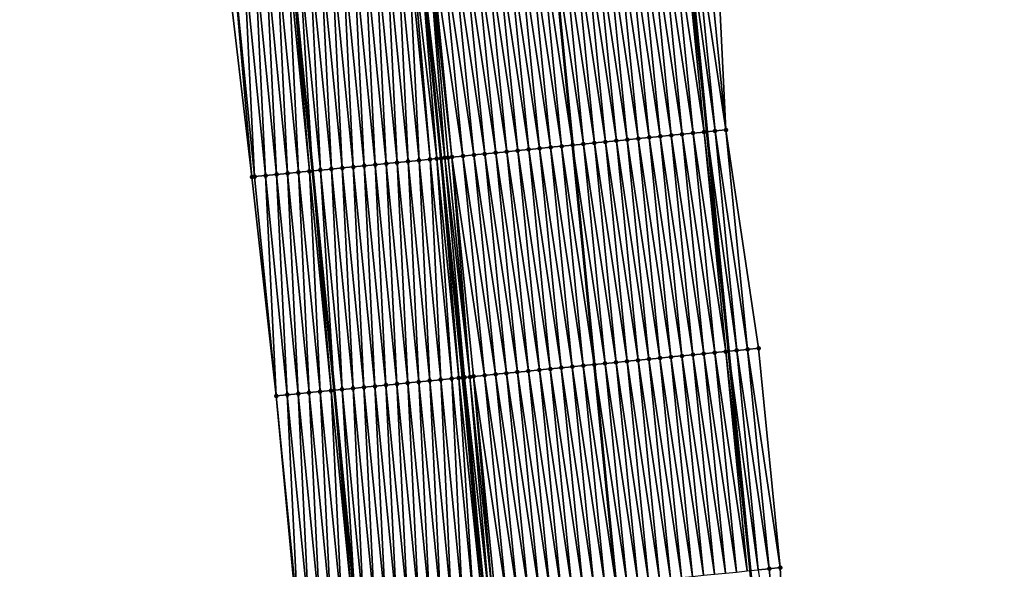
# Model space of a CAD drawing. Header units: feet. Extents: x 2010743 to 2022806, y 818705 to 837694.
# Tile 476 of 531: x 2011294 to 2011384, y 835572 to 835622. Entities that reach past the tile are written whole.
import ezdxf

# ---------------------------------------------------------------- set-up
doc = ezdxf.new("R2010")
doc.units = ezdxf.units.FT
doc.header["$MEASUREMENT"] = 0
for name, color, linetype, lineweight in [('EP_Travel Lane', 172, 'Continuous', 53), ('Road Shots', 141, 'Continuous', 100), ('STRIPING', 60, 'Continuous', 53)]:
    doc.layers.add(name, color=color, linetype=linetype, lineweight=lineweight)
doc.layers.add('I-77-MM17-21_NB-Surface-Border', color=7, linetype='Continuous')
doc.layers.add('I-77-MM17-21_NB-Surface-TIN', color=7, linetype='Continuous')

msp = doc.modelspace()

# ---------------------------------------------------------------- linework, layer by layer
at = {"layer": 'EP_Travel Lane'}
for points in [[(2011336.177, 835810.47, 326.216), (2011338.344, 835790.59, 325.871), (2011340.51, 835770.711, 325.505), (2011342.635, 835750.709, 325.135), (2011344.699, 835730.819, 324.782), (2011346.763, 835710.929, 324.436), (2011348.827, 835691.039, 324.072), (2011350.853, 835671.044, 323.715), (2011352.828, 835651.145, 323.362), (2011354.802, 835631.246, 323.001), (2011356.777, 835611.347, 322.632), (2011358.746, 835591.435, 322.278), (2011360.708, 835571.535, 321.92), (2011362.67, 835551.635, 321.569), (2011364.633, 835531.734, 321.214), (2011366.559, 835511.738, 320.852), (2011368.437, 835491.83, 320.51), (2011370.315, 835471.922, 320.136), (2011372.193, 835452.013, 319.786), (2011374.023, 835431.971, 319.441), (2011375.786, 835412.051, 319.106), (2011377.549, 835392.132, 318.743), (2011379.312, 835372.214, 318.371), (2011381.056, 835352.225, 318.031)], [(2011300.433, 835806.569, 326.501), (2011302.6, 835786.69, 326.146), (2011304.767, 835766.81, 325.794), (2011306.87, 835746.998, 325.472), (2011308.931, 835727.107, 325.118), (2011310.991, 835707.217, 324.745), (2011313.052, 835687.327, 324.385), (2011315.059, 835667.493, 324.025), (2011317.03, 835647.594, 323.684), (2011319.001, 835627.695, 323.293), (2011320.972, 835607.795, 322.93), (2011322.937, 835587.903, 322.583), (2011324.9, 835568.003, 322.219), (2011326.862, 835548.102, 321.88), (2011328.824, 835528.201, 321.532), (2011330.737, 835508.353, 321.172), (2011332.616, 835488.445, 320.816), (2011334.494, 835468.536, 320.475), (2011336.372, 835448.628, 320.112), (2011338.183, 835428.793, 319.764), (2011339.946, 835408.874, 319.393), (2011341.709, 835388.955, 319.042), (2011343.471, 835369.036, 318.673), (2011345.202, 835349.156, 318.333)]]:
    msp.add_polyline3d(points, dxfattribs=at)
at = {"layer": 'I-77-MM17-21_NB-Surface-Border', "color": 3, "linetype": 'Continuous', "lineweight": -3}
for points in [[(2011319.572, 835567.481, 322.053), (2011317.687, 835587.389, 322.41), (2011315.486, 835607.255, 322.759), (2011313.139, 835627.117, 323.115), (2011310.882, 835646.988, 323.514), (2011309.816, 835666.976, 323.894), (2011307.811, 835686.787, 324.218), (2011305.75, 835706.678, 324.569), (2011303.079, 835726.504, 324.983), (2011301.629, 835746.458, 325.313), (2011299.89, 835766.282, 325.64), (2011297.53, 835786.14, 325.989), (2011296.3, 835806.12, 326.38), (2011294.402, 835826.029, 326.75)], [(2011337.942, 835810.663, 326.148), (2011341.103, 835790.892, 325.791), (2011344.263, 835771.123, 325.366), (2011347.384, 835751.204, 324.943), (2011349.444, 835731.314, 324.584), (2011351.505, 835711.424, 324.233), (2011353.565, 835691.533, 323.866), (2011354.596, 835671.418, 323.548), (2011356.567, 835651.518, 323.201), (2011357.543, 835631.519, 322.887), (2011358.519, 835611.521, 322.572), (2011361.481, 835591.707, 322.163), (2011363.441, 835571.806, 321.817), (2011364.406, 835551.807, 321.502), (2011368.357, 835532.104, 321.056), (2011370.284, 835512.093, 320.695), (2011373.158, 835492.279, 320.306), (2011375.037, 835472.37, 319.952), (2011376.915, 835452.462, 319.6), (2011378.748, 835432.392, 319.251), (2011379.514, 835412.384, 318.95), (2011380.281, 835392.376, 318.636), (2011380.052, 835372.28, 318.349), (2011383.785, 835352.46, 317.933)]]:
    msp.add_polyline3d(points, dxfattribs=at)
at = {"layer": 'I-77-MM17-21_NB-Surface-TIN', "color": 128, "linetype": 'Continuous', "lineweight": -3}
for points in [[(2011358.519, 835611.521, 322.572), (2011357.543, 835631.519, 322.887), (2011356.548, 835631.42, 322.936)], [(2011350.558, 835610.729, 322.748), (2011348.587, 835630.628, 323.111), (2011347.592, 835630.53, 323.124)], [(2011351.553, 835610.828, 322.734), (2011349.582, 835630.727, 323.099), (2011348.587, 835630.628, 323.111)], [(2011350.558, 835610.729, 322.748), (2011351.553, 835610.828, 322.734), (2011348.587, 835630.628, 323.111)], [(2011352.548, 835610.927, 322.721), (2011350.578, 835630.826, 323.083), (2011349.582, 835630.727, 323.099)], [(2011351.553, 835610.828, 322.734), (2011352.548, 835610.927, 322.721), (2011349.582, 835630.727, 323.099)], [(2011353.544, 835611.026, 322.703), (2011351.573, 835630.925, 323.067), (2011350.578, 835630.826, 323.083)], [(2011352.548, 835610.927, 322.721), (2011353.544, 835611.026, 322.703), (2011350.578, 835630.826, 323.083)], [(2011354.539, 835611.124, 322.689), (2011352.568, 835631.024, 323.054), (2011351.573, 835630.925, 323.067)], [(2011353.544, 835611.026, 322.703), (2011354.539, 835611.124, 322.689), (2011351.573, 835630.925, 323.067)], [(2011355.534, 835611.223, 322.672), (2011353.563, 835631.123, 323.036), (2011352.568, 835631.024, 323.054)], [(2011354.539, 835611.124, 322.689), (2011355.534, 835611.223, 322.672), (2011352.568, 835631.024, 323.054)], [(2011356.529, 835611.322, 322.64), (2011354.558, 835631.222, 323.009), (2011353.563, 835631.123, 323.036)], [(2011355.534, 835611.223, 322.672), (2011356.529, 835611.322, 322.64), (2011353.563, 835631.123, 323.036)], [(2011354.558, 835631.222, 323.009), (2011356.777, 835611.347, 322.632), (2011354.802, 835631.246, 323.001)], [(2011356.529, 835611.322, 322.64), (2011356.777, 835611.347, 322.632), (2011354.558, 835631.222, 323.009)], [(2011357.524, 835611.422, 322.608), (2011355.553, 835631.321, 322.976), (2011354.802, 835631.246, 323.001)], [(2011357.524, 835611.422, 322.608), (2011354.802, 835631.246, 323.001), (2011356.777, 835611.347, 322.632)], [(2011358.519, 835611.521, 322.572), (2011356.548, 835631.42, 322.936), (2011355.553, 835631.321, 322.976)], [(2011357.524, 835611.422, 322.608), (2011358.519, 835611.521, 322.572), (2011355.553, 835631.321, 322.976)], [(2011341.602, 835609.839, 322.918), (2011339.631, 835629.738, 323.284), (2011338.636, 835629.639, 323.299)], [(2011342.598, 835609.938, 322.902), (2011340.627, 835629.837, 323.268), (2011339.631, 835629.738, 323.284)], [(2011341.602, 835609.839, 322.918), (2011342.598, 835609.938, 322.902), (2011339.631, 835629.738, 323.284)], [(2011343.593, 835610.037, 322.884), (2011341.622, 835629.936, 323.25), (2011340.627, 835629.837, 323.268)], [(2011342.598, 835609.938, 322.902), (2011343.593, 835610.037, 322.884), (2011340.627, 835629.837, 323.268)], [(2011344.588, 835610.136, 322.861), (2011342.617, 835630.035, 323.228), (2011341.622, 835629.936, 323.25)], [(2011343.593, 835610.037, 322.884), (2011344.588, 835610.136, 322.861), (2011341.622, 835629.936, 323.25)], [(2011342.617, 835630.035, 323.228), (2011344.591, 835610.136, 322.861), (2011342.62, 835630.035, 323.228)], [(2011344.588, 835610.136, 322.861), (2011344.591, 835610.136, 322.861), (2011342.617, 835630.035, 323.228)], [(2011345.583, 835610.235, 322.841), (2011343.612, 835630.134, 323.208), (2011342.62, 835630.035, 323.228)], [(2011345.583, 835610.235, 322.841), (2011342.62, 835630.035, 323.228), (2011344.591, 835610.136, 322.861)], [(2011346.578, 835610.334, 322.816), (2011344.607, 835630.233, 323.185), (2011343.612, 835630.134, 323.208)], [(2011345.583, 835610.235, 322.841), (2011346.578, 835610.334, 322.816), (2011343.612, 835630.134, 323.208)], [(2011347.573, 835610.433, 322.797), (2011345.602, 835630.332, 323.165), (2011344.607, 835630.233, 323.185)], [(2011346.578, 835610.334, 322.816), (2011347.573, 835610.433, 322.797), (2011344.607, 835630.233, 323.185)], [(2011348.568, 835610.531, 322.78), (2011346.597, 835630.431, 323.142), (2011345.602, 835630.332, 323.165)], [(2011347.573, 835610.433, 322.797), (2011348.568, 835610.531, 322.78), (2011345.602, 835630.332, 323.165)], [(2011349.563, 835610.63, 322.763), (2011347.592, 835630.53, 323.124), (2011346.597, 835630.431, 323.142)], [(2011348.568, 835610.531, 322.78), (2011349.563, 835610.63, 322.763), (2011346.597, 835630.431, 323.142)], [(2011349.563, 835610.63, 322.763), (2011350.558, 835610.729, 322.748), (2011347.592, 835630.53, 323.124)], [(2011332.267, 835608.912, 323.071), (2011330.676, 835628.849, 323.44), (2011329.971, 835628.779, 323.434)], [(2011332.994, 835608.984, 323.075), (2011331.448, 835628.925, 323.44), (2011330.676, 835628.849, 323.44)], [(2011332.994, 835608.984, 323.075), (2011330.676, 835628.849, 323.44), (2011332.647, 835608.949, 323.074)], [(2011332.267, 835608.912, 323.071), (2011332.647, 835608.949, 323.074), (2011330.676, 835628.849, 323.44)], [(2011333.642, 835609.048, 323.071), (2011331.671, 835628.947, 323.44), (2011331.448, 835628.925, 323.44)], [(2011332.994, 835608.984, 323.075), (2011333.287, 835609.013, 323.074), (2011331.448, 835628.925, 323.44)], [(2011333.287, 835609.013, 323.074), (2011333.642, 835609.048, 323.071), (2011331.448, 835628.925, 323.44)], [(2011333.642, 835609.048, 323.071), (2011331.709, 835628.951, 323.439), (2011331.671, 835628.947, 323.44)], [(2011334.637, 835609.147, 323.056), (2011332.666, 835629.046, 323.422), (2011331.709, 835628.951, 323.439)], [(2011333.642, 835609.048, 323.071), (2011334.637, 835609.147, 323.056), (2011331.709, 835628.951, 323.439)], [(2011335.632, 835609.246, 323.035), (2011333.661, 835629.145, 323.399), (2011332.666, 835629.046, 323.422)], [(2011334.637, 835609.147, 323.056), (2011335.632, 835609.246, 323.035), (2011332.666, 835629.046, 323.422)], [(2011336.627, 835609.344, 323.018), (2011334.656, 835629.244, 323.381), (2011333.661, 835629.145, 323.399)], [(2011335.632, 835609.246, 323.035), (2011336.627, 835609.344, 323.018), (2011333.661, 835629.145, 323.399)], [(2011337.622, 835609.443, 322.999), (2011335.651, 835629.343, 323.362), (2011334.656, 835629.244, 323.381)], [(2011336.627, 835609.344, 323.018), (2011337.622, 835609.443, 322.999), (2011334.656, 835629.244, 323.381)], [(2011338.617, 835609.542, 322.979), (2011336.646, 835629.442, 323.342), (2011335.651, 835629.343, 323.362)], [(2011337.622, 835609.443, 322.999), (2011338.617, 835609.542, 322.979), (2011335.651, 835629.343, 323.362)], [(2011339.612, 835609.641, 322.958), (2011337.641, 835629.541, 323.322), (2011336.646, 835629.442, 323.342)], [(2011338.617, 835609.542, 322.979), (2011339.612, 835609.641, 322.958), (2011336.646, 835629.442, 323.342)], [(2011340.607, 835609.74, 322.936), (2011338.636, 835629.639, 323.299), (2011337.641, 835629.541, 323.322)], [(2011339.612, 835609.641, 322.958), (2011340.607, 835609.74, 322.936), (2011337.641, 835629.541, 323.322)], [(2011340.607, 835609.74, 322.936), (2011341.602, 835609.839, 322.918), (2011338.636, 835629.639, 323.299)], [(2011322.695, 835607.966, 322.963), (2011321.719, 835627.963, 323.338), (2011320.724, 835627.865, 323.324)], [(2011323.69, 835608.064, 322.977), (2011322.714, 835628.062, 323.348), (2011321.719, 835627.963, 323.338)], [(2011322.695, 835607.966, 322.963), (2011323.69, 835608.064, 322.977), (2011321.719, 835627.963, 323.338)], [(2011324.685, 835608.162, 322.987), (2011323.71, 835628.16, 323.358), (2011322.714, 835628.062, 323.348)], [(2011323.69, 835608.064, 322.977), (2011324.685, 835608.162, 322.987), (2011322.714, 835628.062, 323.348)], [(2011325.68, 835608.261, 322.997), (2011324.705, 835628.258, 323.363), (2011323.71, 835628.16, 323.358)], [(2011324.685, 835608.162, 322.987), (2011325.68, 835608.261, 322.997), (2011323.71, 835628.16, 323.358)], [(2011326.676, 835608.359, 323.005), (2011325.7, 835628.357, 323.375), (2011324.705, 835628.258, 323.363)], [(2011325.68, 835608.261, 322.997), (2011326.676, 835608.359, 323.005), (2011324.705, 835628.258, 323.363)], [(2011327.671, 835608.457, 323.015), (2011326.695, 835628.455, 323.383), (2011325.7, 835628.357, 323.375)], [(2011326.676, 835608.359, 323.005), (2011327.671, 835608.457, 323.015), (2011325.7, 835628.357, 323.375)], [(2011328.666, 835608.556, 323.024), (2011327.69, 835628.554, 323.394), (2011326.695, 835628.455, 323.383)], [(2011327.671, 835608.457, 323.015), (2011328.666, 835608.556, 323.024), (2011326.695, 835628.455, 323.383)], [(2011329.661, 835608.654, 323.034), (2011328.685, 835628.652, 323.409), (2011327.69, 835628.554, 323.394)], [(2011328.666, 835608.556, 323.024), (2011329.661, 835608.654, 323.034), (2011327.69, 835628.554, 323.394)], [(2011330.656, 835608.753, 323.046), (2011329.68, 835628.75, 323.428), (2011328.685, 835628.652, 323.409)], [(2011329.661, 835608.654, 323.034), (2011330.656, 835608.753, 323.046), (2011328.685, 835628.652, 323.409)], [(2011331.651, 835608.851, 323.062), (2011329.971, 835628.779, 323.434), (2011329.68, 835628.75, 323.428)], [(2011330.656, 835608.753, 323.046), (2011331.651, 835608.851, 323.062), (2011329.68, 835628.75, 323.428)], [(2011331.651, 835608.851, 323.062), (2011332.267, 835608.912, 323.071), (2011329.971, 835628.779, 323.434)], [(2011315.486, 835607.255, 322.759), (2011313.758, 835627.178, 323.136), (2011313.139, 835627.117, 323.115)], [(2011315.729, 835607.279, 322.767), (2011314.753, 835627.276, 323.17), (2011313.758, 835627.178, 323.136)], [(2011315.729, 835607.279, 322.767), (2011313.758, 835627.178, 323.136), (2011315.486, 835607.255, 322.759)], [(2011316.724, 835607.377, 322.801), (2011315.748, 835627.374, 323.206), (2011314.753, 835627.276, 323.17)], [(2011315.729, 835607.279, 322.767), (2011316.724, 835607.377, 322.801), (2011314.753, 835627.276, 323.17)], [(2011317.719, 835607.475, 322.837), (2011316.743, 835627.472, 323.237), (2011315.748, 835627.374, 323.206)], [(2011316.724, 835607.377, 322.801), (2011317.719, 835607.475, 322.837), (2011315.748, 835627.374, 323.206)], [(2011318.714, 835607.573, 322.87), (2011317.739, 835627.57, 323.262), (2011316.743, 835627.472, 323.237)], [(2011317.719, 835607.475, 322.837), (2011318.714, 835607.573, 322.87), (2011316.743, 835627.472, 323.237)], [(2011319.709, 835607.671, 322.901), (2011318.734, 835627.668, 323.288), (2011317.739, 835627.57, 323.262)], [(2011318.714, 835607.573, 322.87), (2011319.709, 835607.671, 322.901), (2011317.739, 835627.57, 323.262)], [(2011320.705, 835607.769, 322.924), (2011319.001, 835627.695, 323.293), (2011318.734, 835627.668, 323.288)], [(2011319.709, 835607.671, 322.901), (2011320.705, 835607.769, 322.924), (2011318.734, 835627.668, 323.288)], [(2011319.729, 835627.767, 323.306), (2011319.001, 835627.695, 323.293), (2011320.972, 835607.795, 322.93)], [(2011320.705, 835607.769, 322.924), (2011320.972, 835607.795, 322.93), (2011319.001, 835627.695, 323.293)], [(2011321.7, 835607.867, 322.945), (2011320.724, 835627.865, 323.324), (2011319.729, 835627.767, 323.306)], [(2011321.7, 835607.867, 322.945), (2011319.729, 835627.767, 323.306), (2011320.972, 835607.795, 322.93)], [(2011321.7, 835607.867, 322.945), (2011322.695, 835607.966, 322.963), (2011320.724, 835627.865, 323.324)], [(2011355.51, 835591.115, 322.363), (2011353.544, 835611.026, 322.703), (2011352.548, 835610.927, 322.721)], [(2011356.505, 835591.214, 322.346), (2011354.539, 835611.124, 322.689), (2011353.544, 835611.026, 322.703)], [(2011355.51, 835591.115, 322.363), (2011356.505, 835591.214, 322.346), (2011353.544, 835611.026, 322.703)], [(2011357.5, 835591.312, 322.324), (2011355.534, 835611.223, 322.672), (2011354.539, 835611.124, 322.689)], [(2011356.505, 835591.214, 322.346), (2011357.5, 835591.312, 322.324), (2011354.539, 835611.124, 322.689)], [(2011358.495, 835591.411, 322.288), (2011356.529, 835611.322, 322.64), (2011355.534, 835611.223, 322.672)], [(2011357.5, 835591.312, 322.324), (2011358.495, 835591.411, 322.288), (2011355.534, 835611.223, 322.672)], [(2011356.529, 835611.322, 322.64), (2011358.746, 835591.435, 322.278), (2011356.777, 835611.347, 322.632)], [(2011358.495, 835591.411, 322.288), (2011358.746, 835591.435, 322.278), (2011356.529, 835611.322, 322.64)], [(2011359.491, 835591.509, 322.249), (2011357.524, 835611.422, 322.608), (2011356.777, 835611.347, 322.632)], [(2011359.491, 835591.509, 322.249), (2011356.777, 835611.347, 322.632), (2011358.746, 835591.435, 322.278)], [(2011360.486, 835591.608, 322.208), (2011358.519, 835611.521, 322.572), (2011357.524, 835611.422, 322.608)], [(2011359.491, 835591.509, 322.249), (2011360.486, 835591.608, 322.208), (2011357.524, 835611.422, 322.608)], [(2011360.486, 835591.608, 322.208), (2011361.481, 835591.707, 322.163), (2011358.519, 835611.521, 322.572)], [(2011346.554, 835590.23, 322.517), (2011344.588, 835610.136, 322.861), (2011343.593, 835610.037, 322.884)], [(2011344.588, 835610.136, 322.861), (2011346.558, 835590.231, 322.517), (2011344.591, 835610.136, 322.861)], [(2011346.554, 835590.23, 322.517), (2011346.558, 835590.231, 322.517), (2011344.588, 835610.136, 322.861)], [(2011347.549, 835590.329, 322.497), (2011345.583, 835610.235, 322.841), (2011344.591, 835610.136, 322.861)], [(2011347.549, 835590.329, 322.497), (2011344.591, 835610.136, 322.861), (2011346.558, 835590.231, 322.517)], [(2011348.544, 835590.427, 322.475), (2011346.578, 835610.334, 322.816), (2011345.583, 835610.235, 322.841)], [(2011347.549, 835590.329, 322.497), (2011348.544, 835590.427, 322.475), (2011345.583, 835610.235, 322.841)], [(2011349.539, 835590.525, 322.453), (2011347.573, 835610.433, 322.797), (2011346.578, 835610.334, 322.816)], [(2011348.544, 835590.427, 322.475), (2011349.539, 835590.525, 322.453), (2011346.578, 835610.334, 322.816)], [(2011350.534, 835590.624, 322.435), (2011348.568, 835610.531, 322.78), (2011347.573, 835610.433, 322.797)], [(2011349.539, 835590.525, 322.453), (2011350.534, 835590.624, 322.435), (2011347.573, 835610.433, 322.797)], [(2011351.529, 835590.722, 322.42), (2011349.563, 835610.63, 322.763), (2011348.568, 835610.531, 322.78)], [(2011350.534, 835590.624, 322.435), (2011351.529, 835590.722, 322.42), (2011348.568, 835610.531, 322.78)], [(2011352.525, 835590.82, 322.407), (2011350.558, 835610.729, 322.748), (2011349.563, 835610.63, 322.763)], [(2011351.529, 835590.722, 322.42), (2011352.525, 835590.82, 322.407), (2011349.563, 835610.63, 322.763)], [(2011353.52, 835590.919, 322.393), (2011351.553, 835610.828, 322.734), (2011350.558, 835610.729, 322.748)], [(2011352.525, 835590.82, 322.407), (2011353.52, 835590.919, 322.393), (2011350.558, 835610.729, 322.748)], [(2011354.515, 835591.017, 322.379), (2011352.548, 835610.927, 322.721), (2011351.553, 835610.828, 322.734)], [(2011353.52, 835590.919, 322.393), (2011354.515, 835591.017, 322.379), (2011351.553, 835610.828, 322.734)], [(2011354.515, 835591.017, 322.379), (2011355.51, 835591.115, 322.363), (2011352.548, 835610.927, 322.721)], [(2011337.597, 835589.345, 322.685), (2011335.632, 835609.246, 323.035), (2011334.637, 835609.147, 323.056)], [(2011338.592, 835589.443, 322.666), (2011336.627, 835609.344, 323.018), (2011335.632, 835609.246, 323.035)], [(2011337.597, 835589.345, 322.685), (2011338.592, 835589.443, 322.666), (2011335.632, 835609.246, 323.035)], [(2011339.588, 835589.542, 322.645), (2011337.622, 835609.443, 322.999), (2011336.627, 835609.344, 323.018)], [(2011338.592, 835589.443, 322.666), (2011339.588, 835589.542, 322.645), (2011336.627, 835609.344, 323.018)], [(2011340.583, 835589.64, 322.625), (2011338.617, 835609.542, 322.979), (2011337.622, 835609.443, 322.999)], [(2011339.588, 835589.542, 322.645), (2011340.583, 835589.64, 322.625), (2011337.622, 835609.443, 322.999)], [(2011341.578, 835589.738, 322.606), (2011339.612, 835609.641, 322.958), (2011338.617, 835609.542, 322.979)], [(2011340.583, 835589.64, 322.625), (2011341.578, 835589.738, 322.606), (2011338.617, 835609.542, 322.979)], [(2011342.573, 835589.837, 322.586), (2011340.607, 835609.74, 322.936), (2011339.612, 835609.641, 322.958)], [(2011341.578, 835589.738, 322.606), (2011342.573, 835589.837, 322.586), (2011339.612, 835609.641, 322.958)], [(2011343.568, 835589.935, 322.567), (2011341.602, 835609.839, 322.918), (2011340.607, 835609.74, 322.936)], [(2011342.573, 835589.837, 322.586), (2011343.568, 835589.935, 322.567), (2011340.607, 835609.74, 322.936)], [(2011344.563, 835590.033, 322.552), (2011342.598, 835609.938, 322.902), (2011341.602, 835609.839, 322.918)], [(2011343.568, 835589.935, 322.567), (2011344.563, 835590.033, 322.552), (2011341.602, 835609.839, 322.918)], [(2011345.558, 835590.132, 322.536), (2011343.593, 835610.037, 322.884), (2011342.598, 835609.938, 322.902)], [(2011344.563, 835590.033, 322.552), (2011345.558, 835590.132, 322.536), (2011342.598, 835609.938, 322.902)], [(2011345.558, 835590.132, 322.536), (2011346.554, 835590.23, 322.517), (2011343.593, 835610.037, 322.884)], [(2011326.65, 835588.267, 322.638), (2011325.68, 835608.261, 322.997), (2011324.685, 835608.162, 322.987)], [(2011327.645, 835588.365, 322.648), (2011326.676, 835608.359, 323.005), (2011325.68, 835608.261, 322.997)], [(2011326.65, 835588.267, 322.638), (2011327.645, 835588.365, 322.648), (2011325.68, 835608.261, 322.997)], [(2011328.641, 835588.463, 322.657), (2011327.671, 835608.457, 323.015), (2011326.676, 835608.359, 323.005)], [(2011327.645, 835588.365, 322.648), (2011328.641, 835588.463, 322.657), (2011326.676, 835608.359, 323.005)], [(2011329.636, 835588.561, 322.667), (2011328.666, 835608.556, 323.024), (2011327.671, 835608.457, 323.015)], [(2011328.641, 835588.463, 322.657), (2011329.636, 835588.561, 322.667), (2011327.671, 835608.457, 323.015)], [(2011330.631, 835588.659, 322.676), (2011329.661, 835608.654, 323.034), (2011328.666, 835608.556, 323.024)], [(2011329.636, 835588.561, 322.667), (2011330.631, 835588.659, 322.676), (2011328.666, 835608.556, 323.024)], [(2011331.626, 835588.757, 322.687), (2011330.656, 835608.753, 323.046), (2011329.661, 835608.654, 323.034)], [(2011330.631, 835588.659, 322.676), (2011331.626, 835588.757, 322.687), (2011329.661, 835608.654, 323.034)], [(2011332.621, 835588.855, 322.699), (2011331.651, 835608.851, 323.062), (2011330.656, 835608.753, 323.046)], [(2011331.626, 835588.757, 322.687), (2011332.621, 835588.855, 322.699), (2011330.656, 835608.753, 323.046)], [(2011333.617, 835588.952, 322.715), (2011332.267, 835608.912, 323.071), (2011331.651, 835608.851, 323.062)], [(2011332.621, 835588.855, 322.699), (2011333.617, 835588.952, 322.715), (2011331.651, 835608.851, 323.062)], [(2011334.265, 835589.016, 322.724), (2011332.647, 835608.949, 323.074), (2011332.267, 835608.912, 323.071)], [(2011333.617, 835588.952, 322.715), (2011334.265, 835589.016, 322.724), (2011332.267, 835608.912, 323.071)], [(2011334.786, 835589.067, 322.726), (2011332.994, 835608.984, 323.075), (2011332.647, 835608.949, 323.074)], [(2011334.786, 835589.067, 322.726), (2011332.647, 835608.949, 323.074), (2011334.612, 835589.05, 322.726)], [(2011334.265, 835589.016, 322.724), (2011334.612, 835589.05, 322.726), (2011332.647, 835608.949, 323.074)], [(2011335.268, 835589.115, 322.724), (2011333.287, 835609.013, 323.074), (2011332.994, 835608.984, 323.075)], [(2011334.786, 835589.067, 322.726), (2011335.268, 835589.115, 322.724), (2011332.994, 835608.984, 323.075)], [(2011335.268, 835589.115, 322.724), (2011333.642, 835609.048, 323.071), (2011333.287, 835609.013, 323.074)], [(2011336.602, 835589.247, 322.704), (2011334.637, 835609.147, 323.056), (2011333.642, 835609.048, 323.071)], [(2011335.268, 835589.115, 322.724), (2011335.607, 835589.148, 322.721), (2011333.642, 835609.048, 323.071)], [(2011335.607, 835589.148, 322.721), (2011336.602, 835589.247, 322.704), (2011333.642, 835609.048, 323.071)], [(2011336.602, 835589.247, 322.704), (2011337.597, 835589.345, 322.685), (2011334.637, 835609.147, 323.056)], [(2011317.693, 835587.389, 322.41), (2011316.724, 835607.377, 322.801), (2011315.729, 835607.279, 322.767)], [(2011318.688, 835587.487, 322.445), (2011317.719, 835607.475, 322.837), (2011316.724, 835607.377, 322.801)], [(2011317.693, 835587.389, 322.41), (2011318.688, 835587.487, 322.445), (2011316.724, 835607.377, 322.801)], [(2011319.684, 835587.584, 322.482), (2011318.714, 835607.573, 322.87), (2011317.719, 835607.475, 322.837)], [(2011318.688, 835587.487, 322.445), (2011319.684, 835587.584, 322.482), (2011317.719, 835607.475, 322.837)], [(2011320.679, 835587.682, 322.513), (2011319.709, 835607.671, 322.901), (2011318.714, 835607.573, 322.87)], [(2011319.684, 835587.584, 322.482), (2011320.679, 835587.682, 322.513), (2011318.714, 835607.573, 322.87)], [(2011321.674, 835587.779, 322.548), (2011320.705, 835607.769, 322.924), (2011319.709, 835607.671, 322.901)], [(2011320.679, 835587.682, 322.513), (2011321.674, 835587.779, 322.548), (2011319.709, 835607.671, 322.901)], [(2011322.669, 835587.876, 322.578), (2011320.972, 835607.795, 322.93), (2011320.705, 835607.769, 322.924)], [(2011321.674, 835587.779, 322.548), (2011322.669, 835587.876, 322.578), (2011320.705, 835607.769, 322.924)], [(2011321.7, 835607.867, 322.945), (2011320.972, 835607.795, 322.93), (2011322.937, 835587.903, 322.583)], [(2011322.669, 835587.876, 322.578), (2011322.937, 835587.903, 322.583), (2011320.972, 835607.795, 322.93)], [(2011323.665, 835587.974, 322.597), (2011322.695, 835607.966, 322.963), (2011321.7, 835607.867, 322.945)], [(2011323.665, 835587.974, 322.597), (2011321.7, 835607.867, 322.945), (2011322.937, 835587.903, 322.583)], [(2011324.66, 835588.072, 322.616), (2011323.69, 835608.064, 322.977), (2011322.695, 835607.966, 322.963)], [(2011323.665, 835587.974, 322.597), (2011324.66, 835588.072, 322.616), (2011322.695, 835607.966, 322.963)], [(2011325.655, 835588.17, 322.63), (2011324.685, 835608.162, 322.987), (2011323.69, 835608.064, 322.977)], [(2011324.66, 835588.072, 322.616), (2011325.655, 835588.17, 322.63), (2011323.69, 835608.064, 322.977)], [(2011325.655, 835588.17, 322.63), (2011326.65, 835588.267, 322.638), (2011324.685, 835608.162, 322.987)], [(2011317.687, 835587.389, 322.41), (2011315.729, 835607.279, 322.767), (2011315.486, 835607.255, 322.759)], [(2011317.693, 835587.389, 322.41), (2011315.729, 835607.279, 322.767), (2011317.687, 835587.389, 322.41)], [(2011359.461, 835571.412, 321.961), (2011357.5, 835591.312, 322.324), (2011356.505, 835591.214, 322.346)], [(2011360.456, 835571.51, 321.928), (2011358.495, 835591.411, 322.288), (2011357.5, 835591.312, 322.324)], [(2011359.461, 835571.412, 321.961), (2011360.456, 835571.51, 321.928), (2011357.5, 835591.312, 322.324)], [(2011358.495, 835591.411, 322.288), (2011360.708, 835571.535, 321.92), (2011358.746, 835591.435, 322.278)], [(2011360.456, 835571.51, 321.928), (2011360.708, 835571.535, 321.92), (2011358.495, 835591.411, 322.288)], [(2011361.451, 835571.609, 321.896), (2011359.491, 835591.509, 322.249), (2011358.746, 835591.435, 322.278)], [(2011361.451, 835571.609, 321.896), (2011358.746, 835591.435, 322.278), (2011360.708, 835571.535, 321.92)], [(2011362.446, 835571.707, 321.861), (2011360.486, 835591.608, 322.208), (2011359.491, 835591.509, 322.249)], [(2011361.451, 835571.609, 321.896), (2011362.446, 835571.707, 321.861), (2011359.491, 835591.509, 322.249)], [(2011363.441, 835571.806, 321.817), (2011361.481, 835591.707, 322.163), (2011360.486, 835591.608, 322.208)], [(2011362.446, 835571.707, 321.861), (2011363.441, 835571.806, 321.817), (2011360.486, 835591.608, 322.208)], [(2011350.504, 835570.527, 322.112), (2011348.544, 835590.427, 322.475), (2011347.549, 835590.329, 322.497)], [(2011351.499, 835570.625, 322.088), (2011349.539, 835590.525, 322.453), (2011348.544, 835590.427, 322.475)], [(2011350.504, 835570.527, 322.112), (2011351.499, 835570.625, 322.088), (2011348.544, 835590.427, 322.475)], [(2011352.494, 835570.723, 322.071), (2011350.534, 835590.624, 322.435), (2011349.539, 835590.525, 322.453)], [(2011351.499, 835570.625, 322.088), (2011352.494, 835570.723, 322.071), (2011349.539, 835590.525, 322.453)], [(2011353.49, 835570.822, 322.057), (2011351.529, 835590.722, 322.42), (2011350.534, 835590.624, 322.435)], [(2011352.494, 835570.723, 322.071), (2011353.49, 835570.822, 322.057), (2011350.534, 835590.624, 322.435)], [(2011354.485, 835570.92, 322.043), (2011352.525, 835590.82, 322.407), (2011351.529, 835590.722, 322.42)], [(2011353.49, 835570.822, 322.057), (2011354.485, 835570.92, 322.043), (2011351.529, 835590.722, 322.42)], [(2011355.48, 835571.018, 322.028), (2011353.52, 835590.919, 322.393), (2011352.525, 835590.82, 322.407)], [(2011354.485, 835570.92, 322.043), (2011355.48, 835571.018, 322.028), (2011352.525, 835590.82, 322.407)], [(2011356.475, 835571.116, 322.015), (2011354.515, 835591.017, 322.379), (2011353.52, 835590.919, 322.393)], [(2011355.48, 835571.018, 322.028), (2011356.475, 835571.116, 322.015), (2011353.52, 835590.919, 322.393)], [(2011357.47, 835571.215, 322.001), (2011355.51, 835591.115, 322.363), (2011354.515, 835591.017, 322.379)], [(2011356.475, 835571.116, 322.015), (2011357.47, 835571.215, 322.001), (2011354.515, 835591.017, 322.379)], [(2011358.465, 835571.313, 321.986), (2011356.505, 835591.214, 322.346), (2011355.51, 835591.115, 322.363)], [(2011357.47, 835571.215, 322.001), (2011358.465, 835571.313, 321.986), (2011355.51, 835591.115, 322.363)], [(2011358.465, 835571.313, 321.986), (2011359.461, 835571.412, 321.961), (2011356.505, 835591.214, 322.346)], [(2011341.548, 835569.641, 322.28), (2011339.588, 835589.542, 322.645), (2011338.592, 835589.443, 322.666)], [(2011342.543, 835569.74, 322.262), (2011340.583, 835589.64, 322.625), (2011339.588, 835589.542, 322.645)], [(2011341.548, 835569.641, 322.28), (2011342.543, 835569.74, 322.262), (2011339.588, 835589.542, 322.645)], [(2011343.538, 835569.838, 322.242), (2011341.578, 835589.738, 322.606), (2011340.583, 835589.64, 322.625)], [(2011342.543, 835569.74, 322.262), (2011343.538, 835569.838, 322.242), (2011340.583, 835589.64, 322.625)], [(2011344.533, 835569.936, 322.221), (2011342.573, 835589.837, 322.586), (2011341.578, 835589.738, 322.606)], [(2011343.538, 835569.838, 322.242), (2011344.533, 835569.936, 322.221), (2011341.578, 835589.738, 322.606)], [(2011345.528, 835570.035, 322.205), (2011343.568, 835589.935, 322.567), (2011342.573, 835589.837, 322.586)], [(2011344.533, 835569.936, 322.221), (2011345.528, 835570.035, 322.205), (2011342.573, 835589.837, 322.586)], [(2011346.524, 835570.133, 322.192), (2011344.563, 835590.033, 322.552), (2011343.568, 835589.935, 322.567)], [(2011345.528, 835570.035, 322.205), (2011346.524, 835570.133, 322.192), (2011343.568, 835589.935, 322.567)], [(2011347.519, 835570.231, 322.177), (2011345.558, 835590.132, 322.536), (2011344.563, 835590.033, 322.552)], [(2011346.524, 835570.133, 322.192), (2011347.519, 835570.231, 322.177), (2011344.563, 835590.033, 322.552)], [(2011348.514, 835570.33, 322.157), (2011346.554, 835590.23, 322.517), (2011345.558, 835590.132, 322.536)], [(2011347.519, 835570.231, 322.177), (2011348.514, 835570.33, 322.157), (2011345.558, 835590.132, 322.536)], [(2011346.554, 835590.23, 322.517), (2011348.52, 835570.33, 322.157), (2011346.558, 835590.231, 322.517)], [(2011348.514, 835570.33, 322.157), (2011348.52, 835570.33, 322.157), (2011346.554, 835590.23, 322.517)], [(2011349.509, 835570.428, 322.139), (2011347.549, 835590.329, 322.497), (2011346.558, 835590.231, 322.517)], [(2011349.509, 835570.428, 322.139), (2011346.558, 835590.231, 322.517), (2011348.52, 835570.33, 322.157)], [(2011349.509, 835570.428, 322.139), (2011350.504, 835570.527, 322.112), (2011347.549, 835590.329, 322.497)], [(2011331.596, 835568.661, 322.304), (2011330.631, 835588.659, 322.676), (2011329.636, 835588.561, 322.667)], [(2011332.591, 835568.759, 322.308), (2011331.626, 835588.757, 322.687), (2011330.631, 835588.659, 322.676)], [(2011331.596, 835568.661, 322.304), (2011332.591, 835568.759, 322.308), (2011330.631, 835588.659, 322.676)], [(2011333.586, 835568.856, 322.317), (2011332.621, 835588.855, 322.699), (2011331.626, 835588.757, 322.687)], [(2011332.591, 835568.759, 322.308), (2011333.586, 835568.856, 322.317), (2011331.626, 835588.757, 322.687)], [(2011334.582, 835568.954, 322.331), (2011333.617, 835588.952, 322.715), (2011332.621, 835588.855, 322.699)], [(2011333.586, 835568.856, 322.317), (2011334.582, 835568.954, 322.331), (2011332.621, 835588.855, 322.699)], [(2011335.577, 835569.052, 322.347), (2011334.265, 835589.016, 322.724), (2011333.617, 835588.952, 322.715)], [(2011334.582, 835568.954, 322.331), (2011335.577, 835569.052, 322.347), (2011333.617, 835588.952, 322.715)], [(2011336.366, 835569.13, 322.355), (2011334.612, 835589.05, 322.726), (2011334.265, 835589.016, 322.724)], [(2011335.577, 835569.052, 322.347), (2011336.366, 835569.13, 322.355), (2011334.265, 835589.016, 322.724)], [(2011334.786, 835589.067, 322.726), (2011334.612, 835589.05, 322.726), (2011336.572, 835569.15, 322.357)], [(2011336.366, 835569.13, 322.355), (2011336.572, 835569.15, 322.357), (2011334.612, 835589.05, 322.726)], [(2011336.985, 835569.191, 322.358), (2011335.268, 835589.115, 322.724), (2011334.786, 835589.067, 322.726)], [(2011336.985, 835569.191, 322.358), (2011334.786, 835589.067, 322.726), (2011336.572, 835569.15, 322.357)], [(2011337.328, 835569.224, 322.357), (2011335.607, 835589.148, 322.721), (2011335.268, 835589.115, 322.724)], [(2011336.985, 835569.191, 322.358), (2011337.328, 835569.224, 322.357), (2011335.268, 835589.115, 322.724)], [(2011338.562, 835569.346, 322.339), (2011336.602, 835589.247, 322.704), (2011335.607, 835589.148, 322.721)], [(2011337.328, 835569.224, 322.357), (2011337.567, 835569.248, 322.355), (2011335.607, 835589.148, 322.721)], [(2011337.567, 835569.248, 322.355), (2011338.562, 835569.346, 322.339), (2011335.607, 835589.148, 322.721)], [(2011339.557, 835569.445, 322.319), (2011337.597, 835589.345, 322.685), (2011336.602, 835589.247, 322.704)], [(2011338.562, 835569.346, 322.339), (2011339.557, 835569.445, 322.319), (2011336.602, 835589.247, 322.704)], [(2011340.553, 835569.543, 322.3), (2011338.592, 835589.443, 322.666), (2011337.597, 835589.345, 322.685)], [(2011339.557, 835569.445, 322.319), (2011340.553, 835569.543, 322.3), (2011337.597, 835589.345, 322.685)], [(2011340.553, 835569.543, 322.3), (2011341.548, 835569.641, 322.28), (2011338.592, 835589.443, 322.666)], [(2011322.639, 835567.781, 322.152), (2011321.674, 835587.779, 322.548), (2011320.679, 835587.682, 322.513)], [(2011323.634, 835567.879, 322.18), (2011322.669, 835587.876, 322.578), (2011321.674, 835587.779, 322.548)], [(2011322.639, 835567.781, 322.152), (2011323.634, 835567.879, 322.18), (2011321.674, 835587.779, 322.548)], [(2011324.63, 835567.976, 322.212), (2011322.937, 835587.903, 322.583), (2011322.669, 835587.876, 322.578)], [(2011323.634, 835567.879, 322.18), (2011324.63, 835567.976, 322.212), (2011322.669, 835587.876, 322.578)], [(2011323.665, 835587.974, 322.597), (2011322.937, 835587.903, 322.583), (2011324.9, 835568.003, 322.219)], [(2011324.63, 835567.976, 322.212), (2011324.9, 835568.003, 322.219), (2011322.937, 835587.903, 322.583)], [(2011325.625, 835568.074, 322.236), (2011324.66, 835588.072, 322.616), (2011323.665, 835587.974, 322.597)], [(2011325.625, 835568.074, 322.236), (2011323.665, 835587.974, 322.597), (2011324.9, 835568.003, 322.219)], [(2011326.62, 835568.171, 322.253), (2011325.655, 835588.17, 322.63), (2011324.66, 835588.072, 322.616)], [(2011325.625, 835568.074, 322.236), (2011326.62, 835568.171, 322.253), (2011324.66, 835588.072, 322.616)], [(2011327.615, 835568.269, 322.267), (2011326.65, 835588.267, 322.638), (2011325.655, 835588.17, 322.63)], [(2011326.62, 835568.171, 322.253), (2011327.615, 835568.269, 322.267), (2011325.655, 835588.17, 322.63)], [(2011328.61, 835568.367, 322.277), (2011327.645, 835588.365, 322.648), (2011326.65, 835588.267, 322.638)], [(2011327.615, 835568.269, 322.267), (2011328.61, 835568.367, 322.277), (2011326.65, 835588.267, 322.638)], [(2011329.606, 835568.465, 322.287), (2011328.641, 835588.463, 322.657), (2011327.645, 835588.365, 322.648)], [(2011328.61, 835568.367, 322.277), (2011329.606, 835568.465, 322.287), (2011327.645, 835588.365, 322.648)], [(2011330.601, 835568.563, 322.297), (2011329.636, 835588.561, 322.667), (2011328.641, 835588.463, 322.657)], [(2011329.606, 835568.465, 322.287), (2011330.601, 835568.563, 322.297), (2011328.641, 835588.463, 322.657)], [(2011330.601, 835568.563, 322.297), (2011331.596, 835568.661, 322.304), (2011329.636, 835588.561, 322.667)], [(2011319.653, 835567.489, 322.056), (2011317.687, 835587.389, 322.41), (2011319.572, 835567.481, 322.053)], [(2011319.653, 835567.489, 322.056), (2011317.693, 835587.389, 322.41), (2011317.687, 835587.389, 322.41)], [(2011319.653, 835567.489, 322.056), (2011318.688, 835587.487, 322.445), (2011317.693, 835587.389, 322.41)], [(2011320.649, 835567.586, 322.089), (2011319.684, 835587.584, 322.482), (2011318.688, 835587.487, 322.445)], [(2011319.653, 835567.489, 322.056), (2011320.649, 835567.586, 322.089), (2011318.688, 835587.487, 322.445)], [(2011321.644, 835567.684, 322.124), (2011320.679, 835587.682, 322.513), (2011319.684, 835587.584, 322.482)], [(2011320.649, 835567.586, 322.089), (2011321.644, 835567.684, 322.124), (2011319.684, 835587.584, 322.482)], [(2011321.644, 835567.684, 322.124), (2011322.639, 835567.781, 322.152), (2011320.679, 835587.682, 322.513)], [(2011364.406, 835551.807, 321.502), (2011362.446, 835571.707, 321.861), (2011361.451, 835571.609, 321.896)], [(2011364.406, 835551.807, 321.502), (2011363.441, 835571.806, 321.817), (2011362.446, 835571.707, 321.861)]]:
    msp.add_3dface(points, dxfattribs=at)
at = {"layer": 'Road Shots', "lineweight": 100}
for p in [(2011353.544, 835611.026, 322.703), (2011354.539, 835611.124, 322.689), (2011355.534, 835611.223, 322.672), (2011356.529, 835611.322, 322.64), (2011357.524, 835611.422, 322.608), (2011358.519, 835611.521, 322.572), (2011344.588, 835610.136, 322.861), (2011345.583, 835610.235, 322.841), (2011346.578, 835610.334, 322.816), (2011347.573, 835610.433, 322.797), (2011348.568, 835610.531, 322.78), (2011349.563, 835610.63, 322.763), (2011350.558, 835610.729, 322.748), (2011351.553, 835610.828, 322.734), (2011352.548, 835610.927, 322.721), (2011335.632, 835609.246, 323.035), (2011336.627, 835609.344, 323.018), (2011337.622, 835609.443, 322.999), (2011338.617, 835609.542, 322.979), (2011339.612, 835609.641, 322.958), (2011340.607, 835609.74, 322.936), (2011341.602, 835609.839, 322.918), (2011342.598, 835609.938, 322.902), (2011343.593, 835610.037, 322.884), (2011325.68, 835608.261, 322.997), (2011326.676, 835608.359, 323.005), (2011327.671, 835608.457, 323.015), (2011328.666, 835608.556, 323.024), (2011329.661, 835608.654, 323.034), (2011330.656, 835608.753, 323.046), (2011331.651, 835608.851, 323.062), (2011332.267, 835608.912, 323.071), (2011332.646, 835608.949, 323.074), (2011332.994, 835608.984, 323.075), (2011333.287, 835609.013, 323.074), (2011333.642, 835609.048, 323.071), (2011334.637, 835609.147, 323.056), (2011316.724, 835607.377, 322.801), (2011317.719, 835607.475, 322.837), (2011318.714, 835607.573, 322.87), (2011319.709, 835607.671, 322.901), (2011320.705, 835607.769, 322.924), (2011321.7, 835607.867, 322.945), (2011322.695, 835607.966, 322.963), (2011323.69, 835608.064, 322.977), (2011324.685, 835608.162, 322.987), (2011315.486, 835607.255, 322.759), (2011315.729, 835607.279, 322.767), (2011357.5, 835591.312, 322.324), (2011358.495, 835591.411, 322.288), (2011359.491, 835591.509, 322.249), (2011360.486, 835591.608, 322.208), (2011361.481, 835591.707, 322.163), (2011348.544, 835590.427, 322.475), (2011349.539, 835590.525, 322.453), (2011350.534, 835590.624, 322.435), (2011351.529, 835590.722, 322.42), (2011352.525, 835590.82, 322.407), (2011353.52, 835590.919, 322.393), (2011354.515, 835591.017, 322.379), (2011355.51, 835591.115, 322.363), (2011356.505, 835591.214, 322.346), (2011339.588, 835589.542, 322.645), (2011340.583, 835589.64, 322.625), (2011341.578, 835589.738, 322.606), (2011342.573, 835589.837, 322.586), (2011343.568, 835589.935, 322.567), (2011344.563, 835590.033, 322.552), (2011345.558, 835590.132, 322.536), (2011346.554, 835590.23, 322.517), (2011347.549, 835590.329, 322.497), (2011330.631, 835588.659, 322.676), (2011331.626, 835588.757, 322.687), (2011332.621, 835588.855, 322.699), (2011333.617, 835588.952, 322.715), (2011334.265, 835589.016, 322.724), (2011334.612, 835589.05, 322.726), (2011334.786, 835589.067, 322.726), (2011335.268, 835589.115, 322.724), (2011335.607, 835589.148, 322.721), (2011336.602, 835589.247, 322.704), (2011337.597, 835589.345, 322.685), (2011338.592, 835589.443, 322.666), (2011321.674, 835587.779, 322.548), (2011322.669, 835587.876, 322.578), (2011323.665, 835587.974, 322.597), (2011324.66, 835588.072, 322.616), (2011325.655, 835588.17, 322.63), (2011326.65, 835588.267, 322.638), (2011327.645, 835588.365, 322.648), (2011328.641, 835588.463, 322.657), (2011329.636, 835588.561, 322.667), (2011317.687, 835587.389, 322.41), (2011317.693, 835587.389, 322.41), (2011318.688, 835587.487, 322.445), (2011319.684, 835587.584, 322.482), (2011320.679, 835587.682, 322.513), (2011362.446, 835571.707, 321.861), (2011363.441, 835571.806, 321.817)]:
    msp.add_point(p, dxfattribs=at)
at = {"layer": 'STRIPING'}
for points in [[(2011324.028, 835809.141, 326.478), (2011326.195, 835789.262, 326.108), (2011328.361, 835769.383, 325.758), (2011330.478, 835749.445, 325.38), (2011332.539, 835729.555, 325.035), (2011334.599, 835709.664, 324.671), (2011336.66, 835689.774, 324.313), (2011338.678, 835669.834, 323.952), (2011340.649, 835649.934, 323.601), (2011342.62, 835630.035, 323.228), (2011344.591, 835610.136, 322.861), (2011346.558, 835590.231, 322.517), (2011348.52, 835570.33, 322.157), (2011350.482, 835550.43, 321.815), (2011352.444, 835530.53, 321.449), (2011354.366, 835510.584, 321.077), (2011356.245, 835490.675, 320.74), (2011358.123, 835470.767, 320.393), (2011360.001, 835450.858, 320.037), (2011361.825, 835430.887, 319.684), (2011363.588, 835410.968, 319.334), (2011365.351, 835391.049, 318.952), (2011367.114, 835371.13, 318.596), (2011368.851, 835351.178, 318.26)], [(2011312.096, 835807.837, 326.667), (2011314.263, 835787.958, 326.302), (2011316.429, 835768.079, 325.962), (2011318.539, 835748.204, 325.602), (2011320.6, 835728.314, 325.244), (2011322.66, 835708.424, 324.888), (2011324.721, 835688.533, 324.524), (2011326.734, 835668.647, 324.153), (2011328.705, 835648.748, 323.819), (2011330.676, 835628.849, 323.44), (2011332.647, 835608.949, 323.074), (2011334.612, 835589.05, 322.726), (2011336.572, 835569.15, 322.357), (2011338.532, 835549.249, 322.028), (2011340.493, 835529.349, 321.659), (2011342.409, 835509.452, 321.296), (2011344.288, 835489.544, 320.95), (2011346.166, 835469.635, 320.604), (2011348.044, 835449.727, 320.24), (2011349.862, 835429.824, 319.887), (2011351.624, 835409.905, 319.532), (2011353.387, 835389.987, 319.159), (2011355.15, 835370.068, 318.802), (2011356.884, 835350.152, 318.461)]]:
    msp.add_polyline3d(points, dxfattribs=at)

doc.saveas('drawing.dxf')
